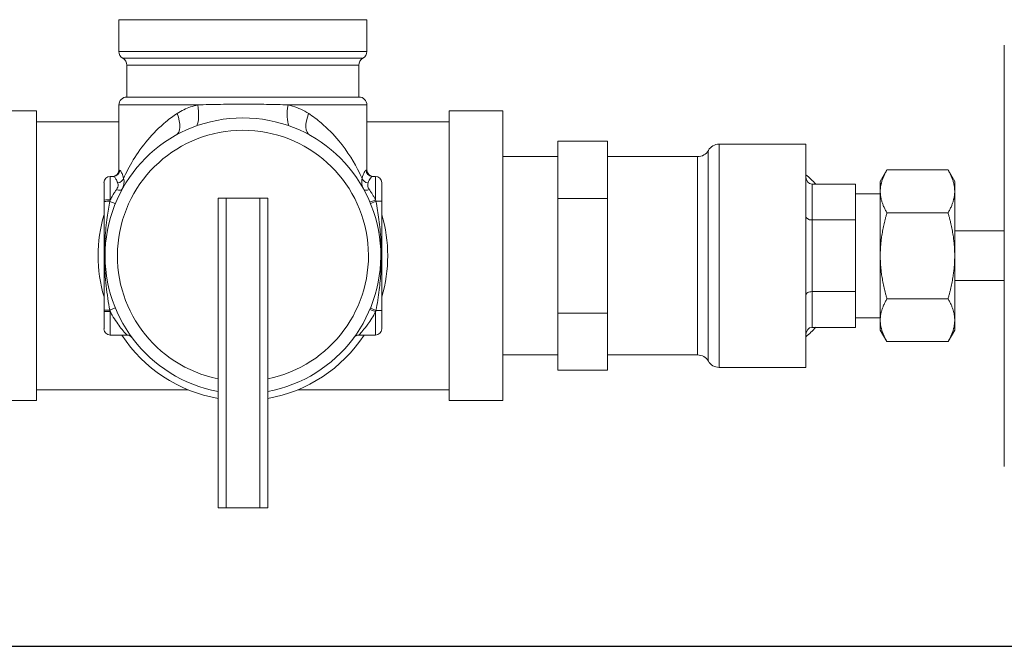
# Model space of a CAD drawing. Header units: millimetres. Extents: x -727 to 69715, y -15705 to 98123.
# Tile 297 of 316: x 37020 to 37146, y 93389 to 93470. Entities that reach past the tile are written whole.
import ezdxf

# ---------------------------------------------------------------- set-up
doc = ezdxf.new("R2010")
doc.units = ezdxf.units.MM
doc.layers.add('UT_ZARIZENI - ZDROJ TEPLA', color=3, linetype='Continuous', lineweight=35)

msp = doc.modelspace()

# ---------------------------------------------------------------- linework, layer by layer
msp.add_line((35100.77, 93389.37), (37222.17, 93389.37))
at = {"layer": 'UT_ZARIZENI - ZDROJ TEPLA', "lineweight": 13}
for p, q in [((37032.2, 93469.59), (37063.95, 93469.59)), ((37032.2, 93465.53), (37032.2, 93469.59)), ((37063.95, 93465.53), (37063.95, 93469.59)), ((37145.55, 93465.55), (37145.55, 93466.35)), ((37032.2, 93465.53), (37063.95, 93465.53)), ((37032.71, 93464.65), (37063.44, 93464.65)), ((37145.55, 93465.55), (37145.55, 93463.87)), ((37062.93, 93463.77), (37033.22, 93463.77)), ((37033.22, 93459.69), (37033.22, 93463.77)), ((37062.93, 93459.69), (37062.93, 93463.77)), ((37145.55, 93463.87), (37145.55, 93458.91)), ((37033.22, 93459.69), (37062.93, 93459.69)), ((37042.29, 93458.67), (37032.2, 93458.67)), ((37032.2, 93450.32), (37032.2, 93458.67)), ((37063.95, 93458.67), (37053.86, 93458.67)), ((37063.95, 93450.32), (37063.95, 93458.67)), ((37145.55, 93456.91), (37145.55, 93458.91)), ((37021.66, 93457.91), (37017.35, 93457.91)), ((37021.66, 93457.91), (37021.66, 93420.82)), ((37074.49, 93457.91), (37074.49, 93420.82)), ((37081.35, 93457.91), (37074.49, 93457.91)), ((37081.35, 93457.91), (37081.35, 93420.82)), ((37032.2, 93456.51), (37021.66, 93456.51)), ((37074.49, 93456.51), (37063.95, 93456.51)), ((37145.55, 93456.91), (37145.55, 93454.92)), ((37145.55, 93454.92), (37145.55, 93441.87)), ((37088.4, 93454.03), (37088.4, 93450.36)), ((37094.75, 93454.03), (37088.4, 93454.03)), ((37094.75, 93454.03), (37094.75, 93450.36)), ((37109.04, 93453.65), (37109.04, 93425.08)), ((37120.15, 93453.65), (37109.04, 93453.65)), ((37120.15, 93425.08), (37120.15, 93453.65)), ((37088.4, 93452.07), (37081.35, 93452.07)), ((37106.29, 93452.07), (37094.75, 93452.07)), ((37106.29, 93426.67), (37106.29, 93452.07)), ((37107.66, 93452.86), (37107.66, 93425.87)), ((37031.09, 93449.53), (37031.09, 93446.52)), ((37031.09, 93449.53), (37031.52, 93449.53)), ((37032.2, 93450.32), (37032.3, 93450.32)), ((37063.85, 93450.32), (37063.95, 93450.32)), ((37064.64, 93449.53), (37065.06, 93449.53)), ((37065.06, 93446.52), (37065.06, 93449.53)), ((37088.4, 93450.36), (37088.4, 93446.7)), ((37094.75, 93450.36), (37094.75, 93446.7)), ((37129.67, 93448.89), (37130.53, 93450.36)), ((37138.35, 93450.36), (37130.53, 93450.36)), ((37139.2, 93448.89), (37138.35, 93450.36)), ((37030.3, 93446.48), (37030.3, 93448.73)), ((37065.86, 93448.73), (37065.86, 93446.35)), ((37120.94, 93443.95), (37120.94, 93448.53)), ((37126.5, 93448.53), (37120.94, 93448.53)), ((37126.5, 93448.53), (37126.5, 93446.24)), ((37129.67, 93448.89), (37129.67, 93447.61)), ((37139.2, 93447.61), (37139.2, 93448.89)), ((37129.67, 93447.3), (37126.5, 93447.3)), ((37129.67, 93447.61), (37129.67, 93439.37)), ((37139.2, 93439.37), (37139.2, 93447.61)), ((37031.05, 93446.33), (37031.74, 93446.05)), ((37044.9, 93446.73), (37044.9, 93407.11)), ((37044.9, 93446.73), (37045.92, 93446.73)), ((37045.92, 93446.73), (37045.92, 93407.11)), ((37050.23, 93446.73), (37045.92, 93446.73)), ((37050.23, 93446.73), (37050.23, 93407.11)), ((37050.23, 93446.73), (37051.25, 93446.73)), ((37051.25, 93446.73), (37051.25, 93407.11)), ((37065.11, 93446.35), (37065.86, 93446.35)), ((37065.86, 93432.38), (37065.86, 93446.35)), ((37088.4, 93446.7), (37088.4, 93439.37)), ((37094.75, 93446.7), (37088.4, 93446.7)), ((37094.75, 93446.7), (37094.75, 93439.37)), ((37126.5, 93446.24), (37126.5, 93443.95)), ((37138.35, 93444.86), (37130.53, 93444.86)), ((37120.94, 93434.78), (37120.94, 93443.95)), ((37126.5, 93443.95), (37120.94, 93443.95)), ((37126.5, 93443.95), (37126.5, 93439.37)), ((37145.55, 93442.54), (37139.2, 93442.54)), ((37145.55, 93441.87), (37145.55, 93440.74)), ((37145.55, 93437.99), (37145.55, 93440.74)), ((37088.4, 93439.37), (37088.4, 93432.03)), ((37094.75, 93439.37), (37094.75, 93432.03)), ((37126.5, 93439.37), (37126.5, 93434.78)), ((37129.67, 93439.37), (37129.67, 93431.12)), ((37139.2, 93431.12), (37139.2, 93439.37)), ((37145.55, 93437.99), (37145.55, 93436.86)), ((37145.55, 93436.86), (37145.55, 93423.81)), ((37145.55, 93436.19), (37139.2, 93436.19)), ((37120.94, 93430.2), (37120.94, 93434.78)), ((37126.5, 93434.78), (37120.94, 93434.78)), ((37126.5, 93434.78), (37126.5, 93432.49)), ((37138.35, 93433.87), (37130.53, 93433.87)), ((37030.3, 93430), (37030.3, 93432.26)), ((37031.05, 93432.4), (37031.74, 93432.68)), ((37031.09, 93432.21), (37031.09, 93429.21)), ((37065.06, 93429.21), (37065.06, 93432.21)), ((37065.86, 93432.38), (37065.11, 93432.38)), ((37065.86, 93432.38), (37065.86, 93430)), ((37088.4, 93432.03), (37088.4, 93428.37)), ((37094.75, 93432.03), (37088.4, 93432.03)), ((37094.75, 93432.03), (37094.75, 93428.37)), ((37126.5, 93432.49), (37126.5, 93430.2)), ((37129.67, 93431.43), (37126.5, 93431.43)), ((37129.67, 93431.12), (37129.67, 93429.84)), ((37139.2, 93429.84), (37139.2, 93431.12)), ((37126.5, 93430.2), (37120.94, 93430.2)), ((37129.67, 93429.84), (37130.53, 93428.37)), ((37139.2, 93429.84), (37138.35, 93428.37)), ((37031.09, 93429.21), (37033.23, 93429.21)), ((37062.92, 93429.21), (37065.06, 93429.21)), ((37088.4, 93428.37), (37088.4, 93424.7)), ((37094.75, 93428.37), (37094.75, 93424.7)), ((37138.35, 93428.37), (37130.53, 93428.37)), ((37088.4, 93426.67), (37081.35, 93426.67)), ((37106.29, 93426.67), (37094.75, 93426.67)), ((37094.75, 93424.7), (37088.4, 93424.7)), ((37120.15, 93425.08), (37109.04, 93425.08)), ((37145.55, 93423.81), (37145.55, 93421.82)), ((37041.02, 93422.22), (37021.66, 93422.22)), ((37074.49, 93422.22), (37055.14, 93422.22)), ((37145.55, 93419.82), (37145.55, 93421.82)), ((37021.66, 93420.82), (37017.35, 93420.82)), ((37081.35, 93420.82), (37074.49, 93420.82)), ((37145.55, 93419.82), (37145.55, 93414.86)), ((37145.55, 93414.86), (37145.55, 93413.18)), ((37145.55, 93412.38), (37145.55, 93413.18)), ((37045.92, 93407.11), (37044.9, 93407.11)), ((37045.92, 93407.11), (37050.23, 93407.11)), ((37051.25, 93407.11), (37050.23, 93407.11))]:
    msp.add_line(p, q, dxfattribs=at)
for centre, radius, start, end in [((37033.22, 93465.53), 1.02, 180, 240), ((37032.2, 93463.77), 1.02, 0, 60), ((37063.95, 93463.77), 1.02, 120, 180), ((37062.93, 93465.53), 1.02, 300, 0), ((37033.22, 93458.67), 1.02, 90, 180), ((37062.93, 93458.67), 1.02, 0, 90), ((37048.08, 93439.37), 17.65, 280.3614, 259.6386), ((37048.08, 93439.37), 16.07, 281.3983, 258.6017), ((37109.04, 93452.07), 1.59, 90, 150), ((37106.29, 93453.65), 1.59, 270, 330), ((37031.09, 93448.73), 0.794, 90, 180), ((37031.41, 93450.32), 0.794, 270, 0), ((37064.74, 93450.32), 0.794, 180, 270), ((37065.06, 93448.73), 0.794, 0, 90), ((37048.08, 93439.37), 18.54, 163.517, 196.483), ((37048.08, 93439.37), 18.54, 343.517, 16.483), ((37031.09, 93430), 0.794, 180, 270), ((37065.06, 93430), 0.794, 270, 0), ((37048.08, 93439.37), 18.54, 213.2262, 260.1405), ((37033.23, 93428.41), 0.794, 36.4274, 90), ((37048.08, 93439.37), 18.54, 279.8595, 326.7738), ((37062.92, 93428.41), 0.794, 90, 143.5726), ((37106.29, 93425.08), 1.59, 30, 90), ((37109.04, 93426.67), 1.59, 210, 270)]:
    msp.add_arc(centre, radius, start, end, dxfattribs=at)
for centre, major_axis, ratio, start_param, end_param in [((37041.14, 93458.67), (0.59, -3.12), 0.358674, 0.4832, 1.503335), ((37055.01, 93458.67), (-0.59, -3.12), 0.358674, 4.779851, 5.799985), ((37037.97, 93457.58), (1.54, -2.78), 0.48013, 0, 1.310344), ((37058.18, 93457.58), (-1.54, -2.78), 0.48013, 4.972842, 6.283185), ((37031.52, 93450.32), (0, -0.794), 0.993448, 0, 1.570796), ((37064.64, 93450.32), (0, -0.794), 0.993448, 4.712389, 6.283185), ((37113.8, 93439.37), (0, 12.7), 0.866025, 5.518627, 5.667706), ((37120.94, 93449.45), (0, -0.917), 0.866025, 4.712389, 6.283185), ((37032.05, 93449.28), (0.758, 0.237), 0.722479, 4.489993, 5.874363), ((37064.1, 93449.28), (-0.758, 0.237), 0.722479, 0.408822, 1.793192), ((37031.9, 93448.23), (0.696, -0.381), 0.42564, 4.941404, 6.283185), ((37064.26, 93448.23), (-0.696, -0.381), 0.42564, 0, 1.341782), ((37031.09, 93446.48), (-0.794, 0), 0.052596, 4.712389, 6.283185), ((37031.09, 93446.32), (-0.794, 0), 0.022428, 4.767155, 6.283185), ((37065.06, 93446.56), (-0.731, -0.31), 0.048442, 0, 1.550284), ((37065.15, 93446.35), (-0.735, -0.301), 0.020754, 4.763073, 6.283185), ((37120.94, 93444.41), (0.794, 0), 0.57735, 3.141593, 4.712389), ((37120.94, 93434.32), (0.794, 0), 0.57735, 1.570796, 3.141593), ((37031.09, 93432.42), (-0.794, 0), 0.022428, 0, 1.51603), ((37031.09, 93432.26), (-0.794, 0), 0.052596, 0, 1.570796), ((37065.06, 93432.17), (-0.731, 0.31), 0.048442, 4.732901, 6.283185), ((37065.15, 93432.38), (-0.735, 0.301), 0.020754, 0, 1.520112), ((37113.8, 93439.37), (0, 12.7), 0.866025, 3.757072, 3.906151), ((37120.94, 93429.28), (0, 0.917), 0.866025, 0, 1.570796)]:
    msp.add_ellipse(centre, major_axis=major_axis, ratio=ratio, start_param=start_param, end_param=end_param, dxfattribs=at)
for points, knots in [([(37042.29, 93458.67), (37041.67, 93458.53), (37041.07, 93458.33), (37040.21, 93457.92), (37039.93, 93457.76), (37039.65, 93457.58)], [-0.3717419, -0.3717419, -0.3717419, -0.3717419, -0.1282689, -0.1282689, 0, 0, 0, 0]), ([(37053.86, 93458.67), (37053.42, 93458.69), (37052.97, 93458.71), (37052.06, 93458.74), (37051.59, 93458.75), (37050.17, 93458.76), (37049.21, 93458.76), (37047.24, 93458.76), (37046.21, 93458.76), (37044.71, 93458.75), (37044.21, 93458.74), (37043.24, 93458.71), (37042.76, 93458.7), (37042.29, 93458.67)], [0, 0, 0, 0, 0.17129, 0.17129, 0.342579, 0.342579, 0.685152, 0.685152, 1.052241, 1.052241, 1.234673, 1.234673, 1.417106, 1.417106, 1.417106, 1.417106]), ([(37056.5, 93457.58), (37055.87, 93457.99), (37055.18, 93458.3), (37054.25, 93458.57), (37054.06, 93458.62), (37053.86, 93458.67)], [-2.1625895, -2.1625895, -2.1625895, -2.1625895, -1.8679154, -1.8679154, -1.7904065, -1.7904065, -1.7904065, -1.7904065]), ([(37039.65, 93457.58), (37039.15, 93457.24), (37038.68, 93456.89), (37037.36, 93455.8), (37036.58, 93455.01), (37035.19, 93453.37), (37034.57, 93452.49), (37033.54, 93450.8), (37033.13, 93449.98), (37032.81, 93449.28)], [5.563085, 5.563085, 5.563085, 5.563085, 5.796997, 5.796997, 6.248832, 6.248832, 6.71913, 6.71913, 7.180234, 7.180234, 7.180234, 7.180234]), ([(37063.34, 93449.28), (37063.24, 93449.5), (37063.13, 93449.73), (37062.39, 93451.24), (37061.49, 93452.72), (37059.7, 93454.88), (37058.94, 93455.65), (37057.6, 93456.8), (37057.06, 93457.2), (37056.5, 93457.58)], [1.739679, 1.739679, 1.739679, 1.739679, 1.88427, 1.88427, 2.650564, 2.650564, 3.093806, 3.093806, 3.357851, 3.357851, 3.357851, 3.357851]), ([(37031.52, 93449.53), (37031.54, 93449.53), (37031.58, 93449.51), (37031.68, 93449.42), (37031.75, 93449.31), (37031.9, 93449.05), (37031.98, 93448.88), (37032.05, 93448.7)], [0, 0, 0, 0, 0.0731539, 0.0731539, 0.1902002, 0.1902002, 0.2969671, 0.2969671, 0.2969671, 0.2969671]), ([(37032.81, 93449.28), (37032.74, 93449.52), (37032.67, 93449.72), (37032.53, 93450.06), (37032.46, 93450.18), (37032.36, 93450.3), (37032.33, 93450.32), (37032.3, 93450.32)], [-0.2969671, -0.2969671, -0.2969671, -0.2969671, -0.1902002, -0.1902002, -0.0731539, -0.0731539, 0, 0, 0, 0]), ([(37063.85, 93450.32), (37063.79, 93450.32), (37063.71, 93450.22), (37063.53, 93449.86), (37063.43, 93449.6), (37063.34, 93449.28)], [-0.2969584, -0.2969584, -0.2969584, -0.2969584, -0.1442142, -0.1442142, 0, 0, 0, 0]), ([(37064.1, 93448.7), (37064.2, 93448.95), (37064.31, 93449.16), (37064.49, 93449.45), (37064.58, 93449.53), (37064.64, 93449.53)], [0, 0, 0, 0, 0.1442142, 0.1442142, 0.2969584, 0.2969584, 0.2969584, 0.2969584]), ([(37032.05, 93448.7), (37032.07, 93448.63), (37032.09, 93448.57), (37032.11, 93448.39), (37032.09, 93448.28), (37032.02, 93448.05), (37031.96, 93447.95), (37031.9, 93447.85)], [-0.1369475, -0.1369475, -0.1369475, -0.1369475, -0.1024079, -0.1024079, -0.0471445, -0.0471445, 0, 0, 0, 0]), ([(37032.59, 93447.85), (37032.68, 93448.01), (37032.75, 93448.18), (37032.85, 93448.55), (37032.87, 93448.75), (37032.86, 93449.06), (37032.84, 93449.17), (37032.81, 93449.28)], [0, 0, 0, 0, 0.0471445, 0.0471445, 0.1024079, 0.1024079, 0.1369475, 0.1369475, 0.1369475, 0.1369475]), ([(37063.34, 93449.28), (37063.3, 93449.13), (37063.28, 93448.96), (37063.29, 93448.6), (37063.33, 93448.4), (37063.44, 93448.08), (37063.49, 93447.96), (37063.56, 93447.85)], [0, 0, 0, 0, 0.0487823, 0.0487823, 0.1030378, 0.1030378, 0.1369475, 0.1369475, 0.1369475, 0.1369475]), ([(37064.26, 93447.85), (37064.21, 93447.92), (37064.16, 93448), (37064.08, 93448.19), (37064.06, 93448.3), (37064.05, 93448.51), (37064.07, 93448.61), (37064.1, 93448.7)], [-0.1369475, -0.1369475, -0.1369475, -0.1369475, -0.1030378, -0.1030378, -0.0487823, -0.0487823, 0, 0, 0, 0]), ([(37031.9, 93447.85), (37031.82, 93447.74), (37031.74, 93447.62), (37031.59, 93447.38), (37031.51, 93447.26), (37031.43, 93447.13), (37031.36, 93447), (37031.29, 93446.88), (37031.17, 93446.67), (37031.13, 93446.59), (37031.09, 93446.52)], [0, 0, 0, 0, 0.0536048, 0.0536048, 0.1072097, 0.1072097, 0.1072097, 0.1608145, 0.1608145, 0.1918263, 0.1918263, 0.1918263, 0.1918263]), ([(37065.06, 93446.52), (37065, 93446.64), (37064.94, 93446.75), (37064.8, 93446.98), (37064.74, 93447.1), (37064.67, 93447.21), (37064.6, 93447.32), (37064.53, 93447.43), (37064.39, 93447.64), (37064.32, 93447.75), (37064.26, 93447.85)], [0, 0, 0, 0, 0.0479835, 0.0479835, 0.0959671, 0.0959671, 0.0959671, 0.1439506, 0.1439506, 0.1919341, 0.1919341, 0.1919341, 0.1919341]), ([(37030.3, 93446.48), (37030.3, 93446.45), (37030.3, 93446.42), (37030.3, 93446.37), (37030.3, 93446.34), (37030.3, 93446.32)], [0, 0, 0, 0, 0.00804552, 0.00804552, 0.01609104, 0.01609104, 0.01609104, 0.01609104]), ([(37030.3, 93446.32), (37030.3, 93445.6), (37030.3, 93444.89), (37030.3, 93443.29), (37030.3, 93442.41), (37030.3, 93440.81), (37030.3, 93440.09), (37030.3, 93439.37), (37030.3, 93438.64), (37030.3, 93437.93), (37030.3, 93436.15), (37030.3, 93435.08), (37030.3, 93433.48), (37030.3, 93432.95), (37030.3, 93432.42)], [0, 0, 0, 0, 0.214485, 0.214485, 0.485118, 0.485118, 0.701982, 0.701982, 0.701982, 0.918846, 0.918846, 1.24443, 1.24443, 1.403964, 1.403964, 1.403964, 1.403964]), ([(37031.05, 93432.4), (37030.95, 93432.89), (37030.87, 93433.4), (37030.63, 93434.95), (37030.5, 93436.03), (37030.38, 93437.86), (37030.36, 93438.61), (37030.36, 93439.37), (37030.36, 93440.12), (37030.38, 93440.87), (37030.49, 93442.52), (37030.59, 93443.41), (37030.81, 93444.98), (37030.92, 93445.67), (37031.05, 93446.33)], [-1.403964, -1.403964, -1.403964, -1.403964, -1.24443, -1.24443, -0.918846, -0.918846, -0.701982, -0.701982, -0.701982, -0.485118, -0.485118, -0.214485, -0.214485, 0, 0, 0, 0]), ([(37031.05, 93446.33), (37031.05, 93446.36), (37031.06, 93446.39), (37031.08, 93446.46), (37031.08, 93446.49), (37031.09, 93446.52)], [-0.01609104, -0.01609104, -0.01609104, -0.01609104, -0.00804552, -0.00804552, 0, 0, 0, 0]), ([(37065.11, 93432.38), (37065.28, 93433.24), (37065.42, 93434.12), (37065.62, 93435.77), (37065.69, 93436.53), (37065.77, 93437.98), (37065.79, 93438.67), (37065.79, 93439.37), (37065.79, 93440.06), (37065.77, 93440.76), (37065.69, 93442.3), (37065.61, 93443.16), (37065.39, 93444.79), (37065.26, 93445.58), (37065.11, 93446.35)], [0, 0, 0, 0, 0.277726, 0.277726, 0.513757, 0.513757, 0.722326, 0.722326, 0.722326, 0.930895, 0.930895, 1.19566, 1.19566, 1.444652, 1.444652, 1.444652, 1.444652]), ([(37030.3, 93432.42), (37030.3, 93432.39), (37030.3, 93432.36), (37030.3, 93432.31), (37030.3, 93432.28), (37030.3, 93432.26)], [0, 0, 0, 0, 0.00804552, 0.00804552, 0.01609104, 0.01609104, 0.01609104, 0.01609104]), ([(37031.09, 93432.21), (37031.08, 93432.24), (37031.08, 93432.27), (37031.06, 93432.34), (37031.05, 93432.37), (37031.05, 93432.4)], [-0.01609104, -0.01609104, -0.01609104, -0.01609104, -0.00804552, -0.00804552, 0, 0, 0, 0]), ([(37031.09, 93432.21), (37031.17, 93432.06), (37031.25, 93431.91), (37031.53, 93431.44), (37031.72, 93431.13), (37032.11, 93430.58), (37032.29, 93430.33), (37032.67, 93429.85), (37032.86, 93429.62), (37033.15, 93429.3), (37033.23, 93429.21), (37033.23, 93429.21)], [0.0225788, 0.0225788, 0.0225788, 0.0225788, 0.0843614, 0.0843614, 0.2193396, 0.2193396, 0.3457208, 0.3457208, 0.5006812, 0.5006812, 0.6642017, 0.6642017, 0.6642017, 0.6642017]), ([(37062.92, 93429.21), (37062.92, 93429.21), (37062.95, 93429.24), (37063.09, 93429.4), (37063.24, 93429.57), (37063.61, 93430), (37063.83, 93430.28), (37064.4, 93431.07), (37064.75, 93431.63), (37065.06, 93432.21)], [0, 0, 0, 0, 0.0984405, 0.0984405, 0.2475312, 0.2475312, 0.4039594, 0.4039594, 0.6420783, 0.6420783, 0.6420783, 0.6420783])]:
    msp.add_open_spline(points, degree=3, knots=knots, dxfattribs=at)
for points, weights in [([(37130.53, 93450.36), (37129.67, 93448.89), (37129.67, 93447.61)], [1.03410688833, 1.05550714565, 1]), ([(37139.2, 93447.61), (37139.2, 93448.89), (37138.35, 93450.36)], [1, 1.05550714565, 1.03410688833]), ([(37129.67, 93447.61), (37129.67, 93446.34), (37130.53, 93444.86)], [1, 1.05550714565, 1.03410688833]), ([(37138.35, 93444.86), (37139.2, 93446.34), (37139.2, 93447.61)], [1.03410688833, 1.05550714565, 1]), ([(37130.53, 93444.86), (37129.67, 93441.92), (37129.67, 93439.37)], [1.03410688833, 1.05550714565, 1]), ([(37139.2, 93439.37), (37139.2, 93441.92), (37138.35, 93444.86)], [1, 1.05550714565, 1.03410688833]), ([(37129.67, 93439.37), (37129.67, 93436.81), (37130.53, 93433.87)], [1, 1.05550714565, 1.03410688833]), ([(37138.35, 93433.87), (37139.2, 93436.81), (37139.2, 93439.37)], [1.03410688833, 1.05550714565, 1]), ([(37130.53, 93433.87), (37129.67, 93432.39), (37129.67, 93431.12)], [1.03410688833, 1.05550714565, 1]), ([(37139.2, 93431.12), (37139.2, 93432.39), (37138.35, 93433.87)], [1, 1.05550714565, 1.03410688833]), ([(37129.67, 93431.12), (37129.67, 93429.84), (37130.53, 93428.37)], [1, 1.05550714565, 1.03410688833]), ([(37138.35, 93428.37), (37139.2, 93429.84), (37139.2, 93431.12)], [1.03410688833, 1.05550714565, 1])]:
    msp.add_rational_spline(points, weights, degree=2, dxfattribs=at)
for points in [[(37065.11, 93446.35), (37065.09, 93446.41), (37065.08, 93446.46), (37065.06, 93446.52)], [(37065.06, 93432.21), (37065.08, 93432.27), (37065.09, 93432.32), (37065.11, 93432.38)]]:
    msp.add_open_spline(points, degree=3, dxfattribs=at)

doc.saveas('drawing.dxf')
